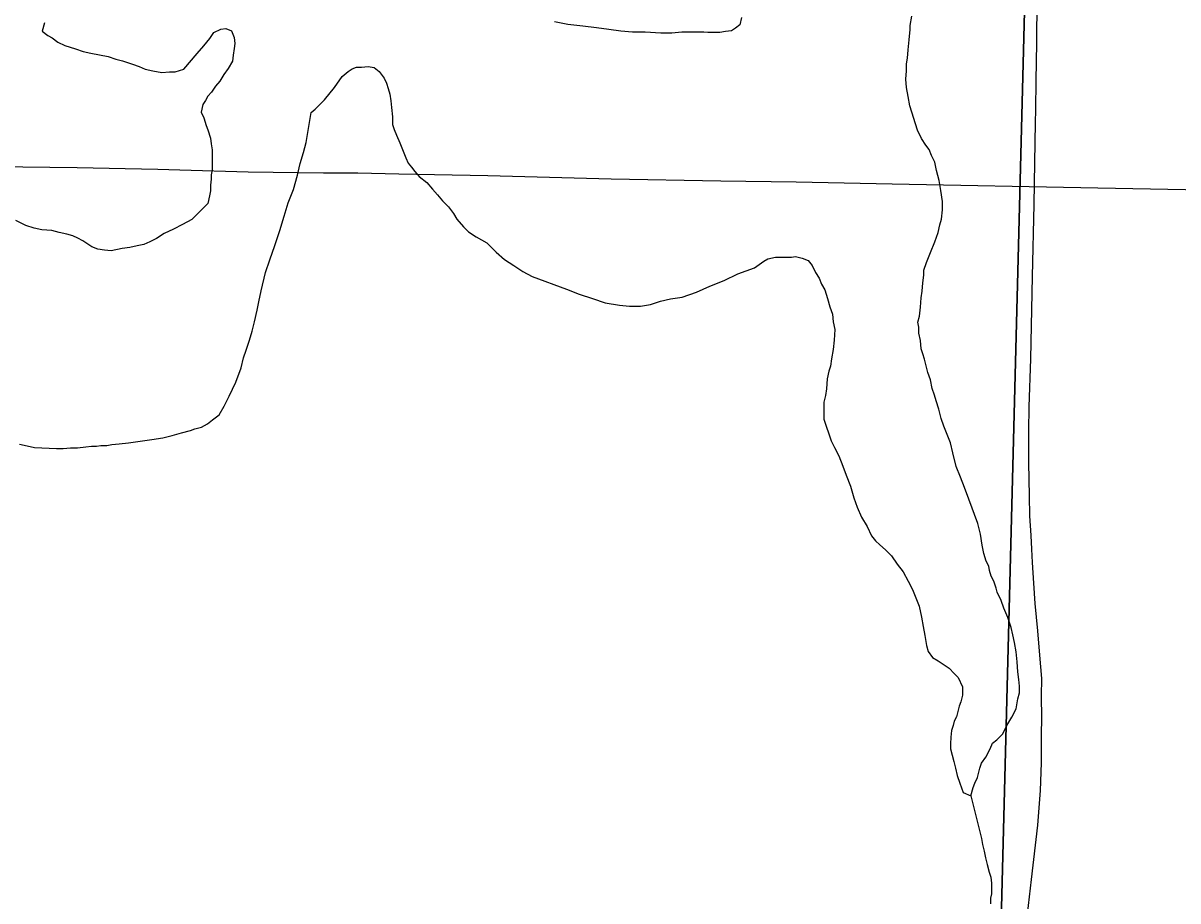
# Model space of a CAD drawing. Extents: x 2.4 to 73.1, y 4.5 to 25.6.
# Drawn here: x 46.2883 to 46.5501, y 18.6289 to 18.828 of the extents above; entities that cross this region are included whole.
import ezdxf

# ---------------------------------------------------------------- set-up
doc = ezdxf.new("R2010")
doc.units = 0
for name, color, linetype in [('GM_X_County_Road', 7, 'Continuous'), ('GM_X_Major_River', 7, 'Continuous'), ('GM_X_Minor_River', 7, 'Continuous'), ('GM_X_Section', 7, 'Continuous'), ('GM_X_Township_Road', 7, 'Continuous')]:
    doc.layers.add(name, color=color, linetype=linetype)

msp = doc.modelspace()

# ---------------------------------------------------------------- linework, layer by layer
at = {"layer": 'GM_X_County_Road'}
msp.add_lwpolyline([(46.51558, 18.62197), (46.51692, 18.63371), (46.51831, 18.64609), (46.51898, 18.65394), (46.51916, 18.66017), (46.51919, 18.66663), (46.51925, 18.67033), (46.51915, 18.67543), (46.51921, 18.67931), (46.51877, 18.68461), (46.51832, 18.6901), (46.51777, 18.69633), (46.51744, 18.70097), (46.51716, 18.7056), (46.51699, 18.70865), (46.51681, 18.71173), (46.51655, 18.71625), (46.51648, 18.72077), (46.51628, 18.72824), (46.51627, 18.73551), (46.5164, 18.74097), (46.51672, 18.75185), (46.51715, 18.77048), (46.51748, 18.78682), (46.51768, 18.79632), (46.5178, 18.80536), (46.51785, 18.80836), (46.51797, 18.81486), (46.51808, 18.82352), (46.5182, 18.8333)], dxfattribs=at)
at = {"layer": 'GM_X_Major_River'}
for points in [[(46.29315, 18.82803), (46.29258, 18.82613), (46.29391, 18.82517), (46.29486, 18.8246), (46.29619, 18.82365), (46.29771, 18.82288), (46.30018, 18.82211), (46.30189, 18.82154), (46.3036, 18.82115), (46.30759, 18.82038), (46.3093, 18.81981), (46.31082, 18.81942), (46.31196, 18.81904)], [(46.45116, 18.82926), (46.45077, 18.82755), (46.44982, 18.82679), (46.44887, 18.82622), (46.44754, 18.82604), (46.44621, 18.82585), (46.44488, 18.82586), (46.44355, 18.82586), (46.4426, 18.82587), (46.44126, 18.82587), (46.43974, 18.82587), (46.43765, 18.82588), (46.43537, 18.8257), (46.4329, 18.8257), (46.42929, 18.8259), (46.42643, 18.82591), (46.42377, 18.82611), (46.42111, 18.8265), (46.41826, 18.82689), (46.41522, 18.82728), (46.4118, 18.82767), (46.40876, 18.82825)], [(46.48858, 18.81337), (46.4884, 18.81527), (46.48859, 18.81717), (46.48859, 18.81869), (46.48879, 18.82002), (46.48898, 18.82192), (46.48917, 18.8242), (46.48937, 18.82648), (46.48937, 18.82743), (46.48976, 18.82952)], [(46.31196, 18.81904), (46.3131, 18.81865), (46.31462, 18.81808), (46.31595, 18.81751), (46.31766, 18.81712), (46.31975, 18.81673), (46.32146, 18.81692), (46.32279, 18.81692), (46.32469, 18.81748), (46.32774, 18.82108), (46.32927, 18.82279), (46.3306, 18.82449), (46.33156, 18.82582), (46.33308, 18.82658), (46.33422, 18.82676), (46.33555, 18.82619), (46.33612, 18.82467), (46.3363, 18.82334), (46.33611, 18.8222), (46.33592, 18.82068), (46.33573, 18.81935), (46.33477, 18.81764), (46.33382, 18.81631), (46.33287, 18.81479), (46.33191, 18.81366), (46.33096, 18.81233), (46.3302, 18.81138), (46.32963, 18.81043), (46.32905, 18.80948), (46.32867, 18.80777), (46.32924, 18.80644), (46.3298, 18.80473), (46.33018, 18.80378), (46.33075, 18.80188), (46.33094, 18.80055), (46.33113, 18.79921), (46.33112, 18.79731), (46.33112, 18.79617), (46.33112, 18.79465), (46.33092, 18.79351), (46.33092, 18.79256), (46.33073, 18.79123), (46.33073, 18.7899), (46.33054, 18.78876), (46.33015, 18.78705), (46.32653, 18.78345), (46.32444, 18.78232), (46.32235, 18.78119), (46.32025, 18.78024), (46.31854, 18.77911), (46.31702, 18.77835), (46.31568, 18.77778), (46.31416, 18.77741), (46.31245, 18.77703), (46.31074, 18.77685), (46.30827, 18.77629), (46.30675, 18.77648), (46.30523, 18.77668), (46.3039, 18.77725), (46.30276, 18.77801), (46.30181, 18.77859), (46.30067, 18.77916), (46.29953, 18.77973), (46.2982, 18.78012), (46.29649, 18.7805), (46.29478, 18.78089), (46.29249, 18.78109), (46.29078, 18.78147), (46.28888, 18.78205), (46.2866, 18.78319)], [(46.28746, 18.73245), (46.28917, 18.73206), (46.29088, 18.73168), (46.29582, 18.73147), (46.29735, 18.73147), (46.29906, 18.73165), (46.30058, 18.73165), (46.30248, 18.73183), (46.30381, 18.73202), (46.30495, 18.73201), (46.3059, 18.7322), (46.30723, 18.7322), (46.30838, 18.73238), (46.31009, 18.73257), (46.31218, 18.73275), (46.31484, 18.73312), (46.3175, 18.7335), (46.31998, 18.73387), (46.32207, 18.73443), (46.32416, 18.735), (46.32625, 18.73556), (46.32721, 18.73594), (46.32873, 18.73631), (46.33006, 18.73707), (46.3312, 18.73802), (46.33273, 18.73915), (46.33387, 18.74105), (46.33501, 18.74333), (46.33654, 18.74655), (46.33769, 18.74978), (46.33826, 18.75206), (46.33884, 18.75377), (46.3396, 18.75605), (46.34018, 18.75813), (46.34075, 18.76022), (46.34132, 18.76288), (46.34171, 18.76478), (46.34228, 18.76725), (46.34324, 18.77143), (46.3442, 18.77428), (46.34535, 18.7775), (46.34649, 18.78092), (46.34745, 18.78415), (46.34841, 18.78719), (46.34955, 18.79022), (46.35051, 18.79345), (46.35108, 18.79611), (46.35185, 18.79858), (46.35242, 18.80086), (46.35358, 18.8077), (46.35453, 18.80846), (46.35662, 18.81054), (46.35891, 18.81338), (46.36063, 18.81585), (46.36196, 18.81699), (46.36291, 18.81755), (46.36386, 18.81793), (46.36501, 18.81793), (46.36653, 18.81811), (46.36786, 18.81792), (46.369, 18.81696), (46.37013, 18.81544), (46.3707, 18.8143), (46.37108, 18.81316), (46.37146, 18.81183), (46.37165, 18.8103), (46.37183, 18.80878), (46.37202, 18.80669), (46.37202, 18.80498), (46.37239, 18.80384), (46.37296, 18.80251), (46.37372, 18.8008), (46.37448, 18.79889), (46.37504, 18.79737), (46.37561, 18.79623), (46.37637, 18.79528), (46.37713, 18.79432)], [(46.5003, 18.67212), (46.49992, 18.6706), (46.49934, 18.66965), (46.49915, 18.6687), (46.49877, 18.66756), (46.49858, 18.66604), (46.49857, 18.66452), (46.49857, 18.66338), (46.49933, 18.66053), (46.49971, 18.65901), (46.50008, 18.6573), (46.50065, 18.65558), (46.50141, 18.65349), (46.50312, 18.65272), (46.50369, 18.65462), (46.50407, 18.65557), (46.50465, 18.6569), (46.50522, 18.65899), (46.5056, 18.66013), (46.50655, 18.66146), (46.50751, 18.66335), (46.50808, 18.66468), (46.50903, 18.66544), (46.51037, 18.66677), (46.51132, 18.66867), (46.51247, 18.67056), (46.51342, 18.67246), (46.5138, 18.67474), (46.51419, 18.67607), (46.51419, 18.67759), (46.514, 18.67911), (46.51382, 18.68082), (46.51363, 18.6831), (46.51344, 18.68538), (46.51307, 18.68748), (46.51269, 18.68919), (46.51231, 18.6909), (46.51156, 18.69318), (46.51061, 18.69528), (46.51004, 18.69699), (46.50909, 18.69889), (46.50891, 18.69984), (46.50834, 18.70137), (46.50777, 18.70251), (46.50739, 18.70384), (46.50721, 18.70479), (46.50664, 18.70593), (46.50607, 18.70764), (46.50569, 18.70955), (46.50532, 18.71202), (46.50475, 18.71449), (46.50267, 18.72001), (46.50172, 18.72267), (46.50078, 18.72496), (46.49983, 18.72743), (46.49908, 18.73047), (46.49851, 18.73276), (46.49775, 18.73466), (46.497, 18.73656), (46.49643, 18.73827), (46.49586, 18.74037), (46.4953, 18.74227), (46.49492, 18.7436), (46.49435, 18.74512), (46.49397, 18.74702), (46.49341, 18.74874), (46.49303, 18.75026), (46.49265, 18.75178), (46.49227, 18.75292), (46.4919, 18.75406), (46.49171, 18.75596), (46.49133, 18.75767), (46.49133, 18.75901), (46.49115, 18.76015), (46.49153, 18.76148), (46.49172, 18.76357), (46.49192, 18.76566), (46.49211, 18.76718), (46.4923, 18.76908), (46.4925, 18.77079), (46.4925, 18.77193), (46.49307, 18.77363), (46.49403, 18.77591), (46.49498, 18.77838), (46.49575, 18.78047), (46.49613, 18.78218), (46.49651, 18.78351), (46.49671, 18.7856), (46.49671, 18.7875), (46.49634, 18.78997), (46.49596, 18.79225), (46.49539, 18.79453), (46.49502, 18.79644), (46.49426, 18.79796), (46.49369, 18.79929), (46.49293, 18.80024), (46.49198, 18.80177), (46.49104, 18.80367), (46.48934, 18.80919), (46.48896, 18.81128), (46.48858, 18.81337)], [(46.37713, 18.79432), (46.37808, 18.79318), (46.37979, 18.79184), (46.38112, 18.79032), (46.38225, 18.78899), (46.38339, 18.78765), (46.38472, 18.78632), (46.38586, 18.78479), (46.38662, 18.78346), (46.38813, 18.78175), (46.38927, 18.7806), (46.39098, 18.77946), (46.39345, 18.77812), (46.39554, 18.77602), (46.39744, 18.77431), (46.39953, 18.77297), (46.40161, 18.77163), (46.4037, 18.77049), (46.41149, 18.76761), (46.41434, 18.76646), (46.41738, 18.7655), (46.42023, 18.76454), (46.42347, 18.76396), (46.42575, 18.76377), (46.42822, 18.76376), (46.4305, 18.76413), (46.43278, 18.76489), (46.43507, 18.76545), (46.43773, 18.76582), (46.44096, 18.76695), (46.44401, 18.76827), (46.44724, 18.76959), (46.45029, 18.7711), (46.45409, 18.77242), (46.45619, 18.77394), (46.45714, 18.7745), (46.45885, 18.77488), (46.45999, 18.77488), (46.46132, 18.77487), (46.46246, 18.77487), (46.46341, 18.77506), (46.46493, 18.77467), (46.46626, 18.7741), (46.46721, 18.77295), (46.46797, 18.77143), (46.46873, 18.7701), (46.4693, 18.76877), (46.47005, 18.76743), (46.47062, 18.76553), (46.47119, 18.76363), (46.47176, 18.76192), (46.47194, 18.76021), (46.47232, 18.75849), (46.47213, 18.75602), (46.47193, 18.75393), (46.47155, 18.75184), (46.47135, 18.75013), (46.47097, 18.74899), (46.47059, 18.74728), (46.47039, 18.745), (46.4702, 18.74348), (46.46982, 18.74197), (46.46981, 18.73968), (46.46981, 18.73816), (46.47151, 18.73322), (46.47227, 18.73169), (46.47322, 18.72979), (46.47416, 18.72751), (46.47492, 18.72541), (46.47587, 18.72294), (46.47662, 18.72028), (46.47738, 18.71819), (46.47833, 18.7159), (46.47965, 18.71381), (46.4806, 18.71171), (46.48155, 18.71057), (46.4825, 18.70962), (46.48383, 18.70847), (46.48515, 18.70714), (46.48648, 18.70523), (46.48781, 18.70352), (46.48895, 18.70142), (46.48989, 18.69952), (46.49065, 18.69762), (46.49141, 18.69572), (46.49197, 18.69324), (46.49235, 18.69115), (46.49273, 18.68906), (46.4931, 18.68678), (46.49348, 18.68544), (46.49443, 18.68411), (46.49576, 18.68335), (46.4969, 18.68258), (46.49823, 18.68163), (46.49936, 18.68049), (46.50031, 18.67953), (46.50126, 18.67744), (46.50126, 18.67554), (46.50087, 18.67402), (46.50049, 18.67307), (46.5003, 18.67212)]]:
    msp.add_lwpolyline(points, dxfattribs=at)
at = {"layer": 'GM_X_Minor_River'}
msp.add_lwpolyline([(46.50312, 18.65272), (46.50557, 18.64302), (46.50576, 18.64169), (46.50614, 18.64017), (46.50651, 18.63865), (46.50689, 18.63713), (46.50727, 18.63542), (46.50765, 18.63427), (46.50783, 18.63294), (46.50783, 18.6318), (46.50783, 18.63047), (46.50764, 18.62952), (46.50763, 18.62819)], dxfattribs=at)
at = {"layer": 'GM_X_Section'}
for points in [[(46.52121, 19.06037), (46.5083, 18.5566), (46.01926, 18.56597), (46.0333, 19.06972)], [(47.02331, 19.04995), (47.0144, 18.54724), (46.5083, 18.5566), (46.52121, 19.06037)]]:
    msp.add_lwpolyline(points, close=True, dxfattribs=at)
at = {"layer": 'GM_X_Township_Road'}
for points in [[(46.06235, 18.80007), (46.0688, 18.79993), (46.0708, 18.79988), (46.08631, 18.79933), (46.10183, 18.79887), (46.11112, 18.79846), (46.11732, 18.79831), (46.13127, 18.79829), (46.13902, 18.79825), (46.153, 18.79798), (46.1794, 18.7975), (46.19649, 18.79717), (46.22911, 18.7965), (46.24309, 18.79626), (46.25862, 18.79582), (46.27104, 18.79557), (46.28191, 18.79543), (46.30053, 18.79519), (46.3114, 18.79497), (46.31884, 18.7948)], [(46.31884, 18.7948), (46.3238, 18.79469), (46.3393, 18.79426), (46.35639, 18.79402), (46.36416, 18.79399), (46.37348, 18.7938), (46.39367, 18.79336), (46.42163, 18.79266), (46.44648, 18.79221), (46.46357, 18.79197), (46.48532, 18.79154), (46.53193, 18.79058), (46.56766, 18.78989), (46.57096, 18.78981)]]:
    msp.add_lwpolyline(points, dxfattribs=at)

doc.saveas('drawing.dxf')
